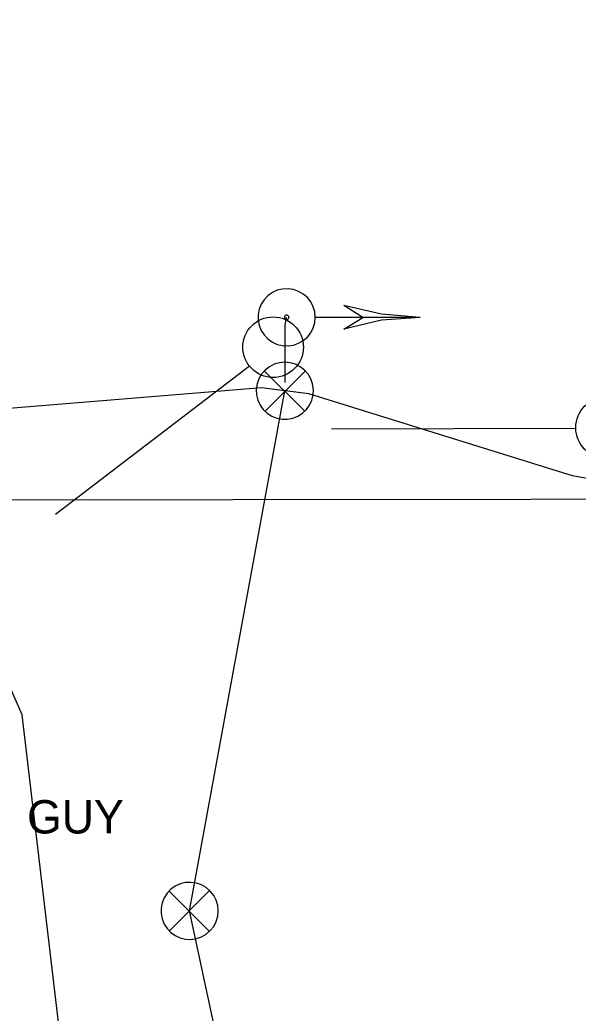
# Model space of a CAD drawing. Extents: x 596028 to 606371, y 330010 to 403088.
# Drawn here: x 604003.7 to 604068.1, y 339230.5 to 339345.3 of the extents above; entities that cross this region are included whole.
import ezdxf

# ---------------------------------------------------------------- set-up
doc = ezdxf.new("R2010")
doc.units = 0
for name, color, linetype in [('E_FTMS', 7, 'Continuous'), ('E_FTMS_Conduit', 7, 'Continuous'), ('E_SIG', 7, 'Continuous'), ('E_SIG_Conduit', 7, 'Continuous'), ('E_UTL_EGuyWire', 7, 'Continuous'), ('E_UTL_T_UG', 7, 'Continuous')]:
    doc.layers.add(name, color=color, linetype=linetype)

msp = doc.modelspace()

# ---------------------------------------------------------------- linework, layer by layer
at = {"layer": 'E_FTMS'}
for p, q in [((604030.22, 339305.27), (604007.81, 339288.15)), ((604067.87, 339298.07), (604039.67, 339297.99))]:
    msp.add_line(p, q, dxfattribs=at)
for points in [[(604026.6, 339242.34), (604026.54, 339242.97), (604026.36, 339243.57), (604026.08, 339244.13), (604025.69, 339244.62), (604025.21, 339245.03), (604024.67, 339245.34), (604024.08, 339245.55), (604023.46, 339245.64), (604022.83, 339245.61), (604022.22, 339245.46), (604021.65, 339245.2), (604021.14, 339244.84), (604020.71, 339244.38), (604020.37, 339243.86), (604020.13, 339243.27), (604020.02, 339242.66), (604020.02, 339242.03), (604020.13, 339241.41), (604020.37, 339240.83), (604020.71, 339240.3), (604021.14, 339239.85), (604021.65, 339239.49), (604022.22, 339239.22), (604022.83, 339239.08), (604023.46, 339239.05), (604024.08, 339239.14), (604024.67, 339239.34), (604025.21, 339239.66), (604025.69, 339240.07), (604026.08, 339240.56), (604026.36, 339241.12), (604026.54, 339241.72), (604026.6, 339242.34)], [(604025.56, 339244.68), (604020.95, 339240.02)], [(604020.95, 339244.63), (604025.61, 339239.98)]]:
    msp.add_lwpolyline(points, dxfattribs=at)
for centre in [(604032.94, 339307.47), (604071.37, 339298.17)]:
    msp.add_circle(centre, 3.5, dxfattribs=at)
at = {"layer": 'E_FTMS_Conduit'}
for points in [[(604113.89, 338983.89), (604104.46, 339015.89), (604090.96, 339040.27), (604077.26, 339062.3), (604070.63, 339081.86), (604055.37, 339128.14), (604048.99, 339151), (604037.26, 339191.41), (604036.51, 339193.09), (604036.31, 339194.34), (604031.92, 339203.07), (604031.51, 339204.01), (604023.3, 339242.34), (604034.29, 339302.44)], [(604114.89, 338951.98), (604114.71, 338954.06), (604111.09, 338961.25), (604108.03, 338967.81), (604107.23, 338969.61), (604101.02, 338986.39), (604092.64, 339001.09), (604090.42, 339003.87), (604088.48, 339007.1), (604092.52, 339007.97), (604096.15, 339009.66), (604097.02, 339010.46), (604090.2, 339022.33), (604071.41, 339045.9), (604069.03, 339046.05), (604046.26, 339089.82), (604034.11, 339123.58), (604024.39, 339147.77), (604015.36, 339179.3), (604011.35, 339202.41), (604003.98, 339265.01), (604000.58, 339272.66)]]:
    msp.add_lwpolyline(points, dxfattribs=at)
at = {"layer": 'E_SIG'}
for points in [[(604037.8, 339310.92), (604037.74, 339311.55), (604037.57, 339312.15), (604037.28, 339312.7), (604036.89, 339313.2), (604036.42, 339313.61), (604035.87, 339313.92), (604035.28, 339314.13), (604034.66, 339314.22), (604034.03, 339314.19), (604033.42, 339314.04), (604032.85, 339313.78), (604032.34, 339313.41), (604031.91, 339312.96), (604031.57, 339312.43), (604031.34, 339311.85), (604031.22, 339311.23), (604031.22, 339310.61), (604031.34, 339309.99), (604031.57, 339309.41), (604031.91, 339308.88), (604032.34, 339308.43), (604032.85, 339308.06), (604033.42, 339307.8), (604034.03, 339307.65), (604034.66, 339307.62), (604035.28, 339307.71), (604035.87, 339307.92), (604036.42, 339308.23), (604036.89, 339308.64), (604037.28, 339309.14), (604037.57, 339309.69), (604037.74, 339310.3), (604037.8, 339310.92)], [(604049.9, 339310.92), (604045.45, 339311.27), (604041.1, 339312.3)], [(604043.3, 339310.92), (604041.1, 339312.3)], [(604034.76, 339310.92), (604034.75, 339310.97), (604034.74, 339311.01), (604034.72, 339311.06), (604034.69, 339311.1), (604034.65, 339311.13), (604034.61, 339311.15), (604034.56, 339311.17), (604034.51, 339311.17), (604034.47, 339311.17), (604034.42, 339311.16), (604034.38, 339311.14), (604034.34, 339311.11), (604034.3, 339311.08), (604034.28, 339311.04), (604034.26, 339310.99), (604034.25, 339310.94), (604034.25, 339310.9), (604034.26, 339310.85), (604034.28, 339310.81), (604034.3, 339310.76), (604034.34, 339310.73), (604034.38, 339310.7), (604034.42, 339310.68), (604034.47, 339310.67), (604034.51, 339310.67), (604034.56, 339310.68), (604034.61, 339310.69), (604034.65, 339310.72), (604034.69, 339310.75), (604034.72, 339310.78), (604034.74, 339310.83), (604034.75, 339310.87), (604034.76, 339310.92)], [(604049.9, 339310.92), (604037.86, 339310.92)], [(604049.9, 339310.92), (604045.45, 339310.58), (604041.1, 339309.55)], [(604041.1, 339309.55), (604043.3, 339310.92)], [(604034.29, 339305.74), (604033.67, 339305.68), (604033.07, 339305.51), (604032.51, 339305.22), (604032.02, 339304.83), (604031.61, 339304.36), (604031.29, 339303.81), (604031.09, 339303.22), (604031, 339302.6), (604031.03, 339301.97), (604031.18, 339301.36), (604031.44, 339300.79), (604031.8, 339300.28), (604032.25, 339299.85), (604032.78, 339299.51), (604033.36, 339299.28), (604033.98, 339299.16), (604034.61, 339299.16), (604035.22, 339299.28), (604035.81, 339299.51), (604036.33, 339299.85), (604036.79, 339300.28), (604037.15, 339300.79), (604037.41, 339301.36), (604037.56, 339301.97), (604037.59, 339302.6), (604037.5, 339303.22), (604037.3, 339303.81), (604036.98, 339304.36), (604036.57, 339304.83), (604036.08, 339305.22), (604035.52, 339305.51), (604034.92, 339305.68), (604034.29, 339305.74)], [(604031.96, 339304.7), (604036.62, 339300.09)], [(604032.01, 339300.09), (604036.66, 339304.75)]]:
    msp.add_lwpolyline(points, dxfattribs=at)
at = {"layer": 'E_SIG_Conduit'}
for points in [[(604071.89, 339291.8), (604067.5, 339292.59), (604037.05, 339302.08), (604031.61, 339302.77), (603983.63, 339298.84), (603940.37, 339298.09), (603941.81, 339302.1), (603953.59, 339343.86), (603947.37, 339356.3)], [(604034.34, 339303.38), (604034.34, 339310), (604034.5, 339310.92)]]:
    msp.add_lwpolyline(points, dxfattribs=at)
at = {"layer": 'E_UTL_T_UG'}
msp.add_lwpolyline([(603821.83, 339289.65), (604303.52, 339290.2)], dxfattribs=at)

# ---------------------------------------------------------------- texts
at = {"layer": 'E_UTL_EGuyWire'}
msp.add_text('GUY', height=3.85, dxfattribs=at).set_placement((604004.54, 339251.29))

doc.saveas('drawing.dxf')
